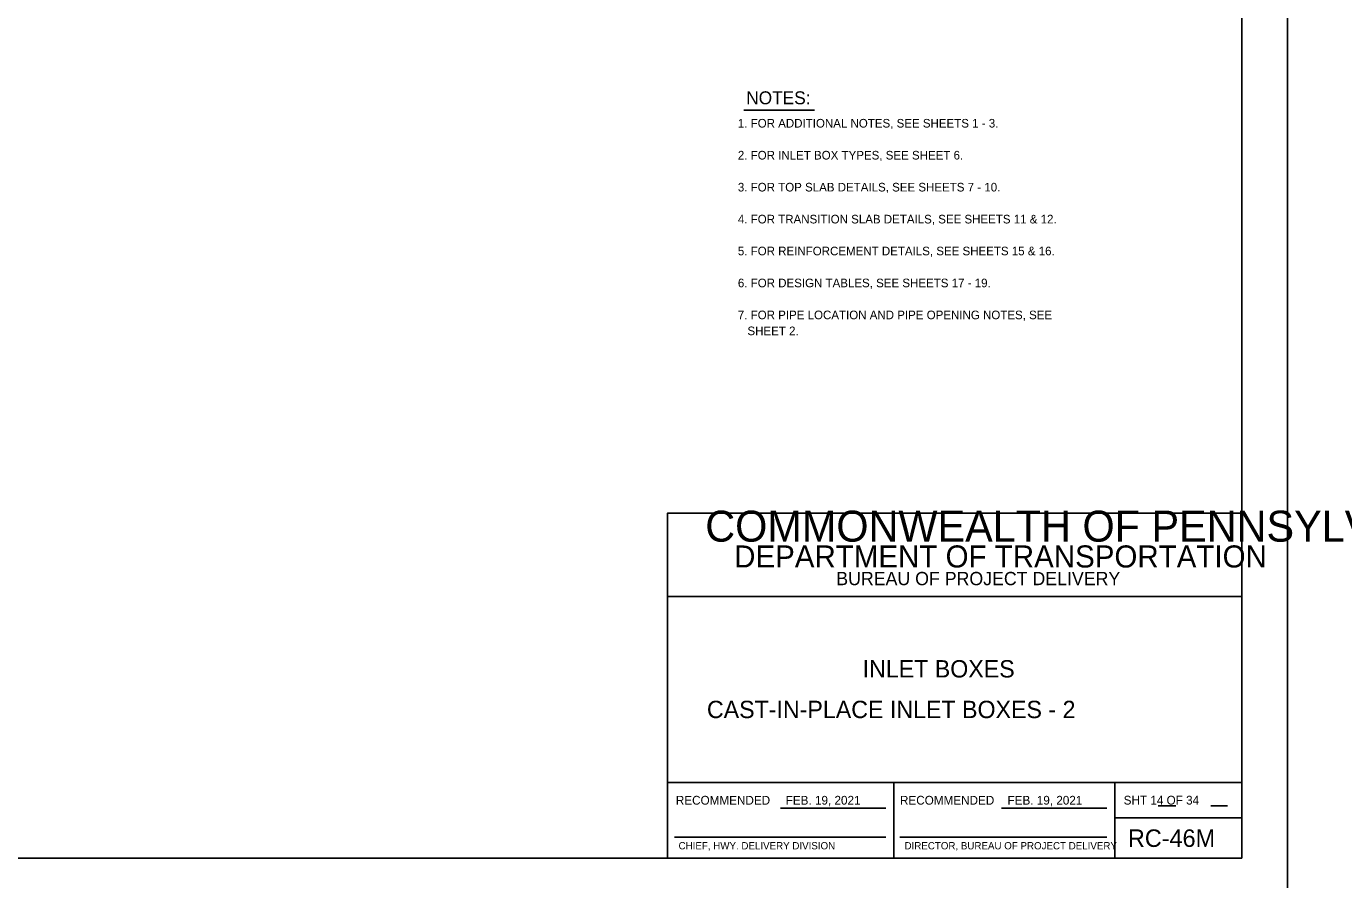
# Model space of a CAD drawing. Extents: x -6420 to 49575, y -4552 to 11624.
# Drawn here: x -2343 to -838, y 5802 to 6776 of the extents above; entities that cross this region are included whole.
import ezdxf

# ---------------------------------------------------------------- set-up
doc = ezdxf.new("R2010")
doc.units = 0
doc.layers.add('1', color=7, linetype='Continuous')
doc.layers.add('PLT-BNDY', color=7, linetype='Continuous')

msp = doc.modelspace()

# ---------------------------------------------------------------- linework, layer by layer
at = {"layer": '1'}
for p, q in [((-1523.3, 6680.7), (-1442.8, 6680.7)), ((-1050, 5886.3), (-1029.8, 5886.3)), ((-989.6, 5886.3), (-970.8, 5886.3)), ((-1481.7, 5883.7), (-1361.3, 5883.7)), ((-1229.1, 5883.7), (-1108.6, 5883.7)), ((-1602.8, 5850.6), (-1361.3, 5850.6)), ((-1345.1, 5850.6), (-1108.6, 5850.6))]:
    msp.add_line(p, q, dxfattribs=at)
msp.add_lwpolyline([(-954.5, 5826.7), (-954.5, 7677), (-3533.2, 7677), (-3533.2, 5826.7), (-954.5, 5826.7), (-954.5, 5913.1), (-1610.7, 5913.1), (-1610.7, 6125.3), (-954.5, 6125.3), (-954.5, 6220.4), (-1610.7, 6220.4), (-1610.7, 5826.7), (-1352.1, 5826.7), (-1352.1, 5913.1), (-1352.1, 5826.7), (-1099.5, 5826.7), (-1099.5, 5913.1), (-1099.5, 5872.7), (-954.5, 5872.7)], dxfattribs=at)
at = {"layer": 'PLT-BNDY'}
for points in [[(-3661.2, 7726.3), (-902, 7726.3), (-902, 5777.4), (-3661.2, 5777.4)], [(-902, 7726.3), (1857.2, 7726.3), (1857.2, 5777.4), (-902, 5777.4)]]:
    msp.add_lwpolyline(points, close=True, dxfattribs=at)

# ---------------------------------------------------------------- texts
at = {"layer": '1'}
for s, height, p in [('NOTES:', 14.76, (-1520.7, 6687.5)), (' 1. FOR ADDITIONAL NOTES, SEE SHEETS 1 - 3.', 9.843, (-1533.9, 6660.9)), (' 2. FOR INLET BOX TYPES, SEE SHEET 6.', 9.843, (-1533.9, 6624.4)), (' 3. FOR TOP SLAB DETAILS, SEE SHEETS 7 - 10. ', 9.843, (-1533.9, 6587.9)), (' 4. FOR TRANSITION SLAB DETAILS, SEE SHEETS 11 & 12.', 9.843, (-1533.9, 6551.4)), (' 5. FOR REINFORCEMENT DETAILS, SEE SHEETS 15 & 16. ', 9.843, (-1533.9, 6515)), (' 6. FOR DESIGN TABLES, SEE SHEETS 17 - 19.', 9.843, (-1533.9, 6478.5)), (' 7. FOR PIPE LOCATION AND PIPE OPENING NOTES, SEE', 9.843, (-1533.9, 6442)), ('    SHEET 2.', 9.843, (-1533.9, 6423.8)), ('COMMONWEALTH OF PENNSYLVANIA', 35.379, (-1567.5, 6188)), ('DEPARTMENT OF TRANSPORTATION', 25.211, (-1534.5, 6158.5)), ('BUREAU OF PROJECT DELIVERY', 15.164, (-1417.8, 6138.3)), ('INLET BOXES', 19.816, (-1387.7, 6032.9)), ('CAST-IN-PLACE INLET BOXES - 2', 19.816, (-1565.6, 5986.5)), ('RECOMMENDED', 10, (-1601.1, 5887.7)), ('FEB. 19, 2021', 10, (-1475.6, 5887.7)), ('RECOMMENDED', 10, (-1345, 5887.7)), ('FEB. 19, 2021', 10, (-1222.1, 5887.7)), ('SHT 14 OF 34', 10, (-1089.4, 5887.8)), ('RC-46M', 20, (-1084.5, 5839.4)), ('CHIEF, HWY. DELIVERY DIVISION', 8.333, (-1598, 5836.6)), ('DIRECTOR, BUREAU OF PROJECT DELIVERY', 8.333, (-1339.8, 5836.6))]:
    msp.add_text(s, height=height, dxfattribs=at).set_placement(p)

doc.saveas('drawing.dxf')
